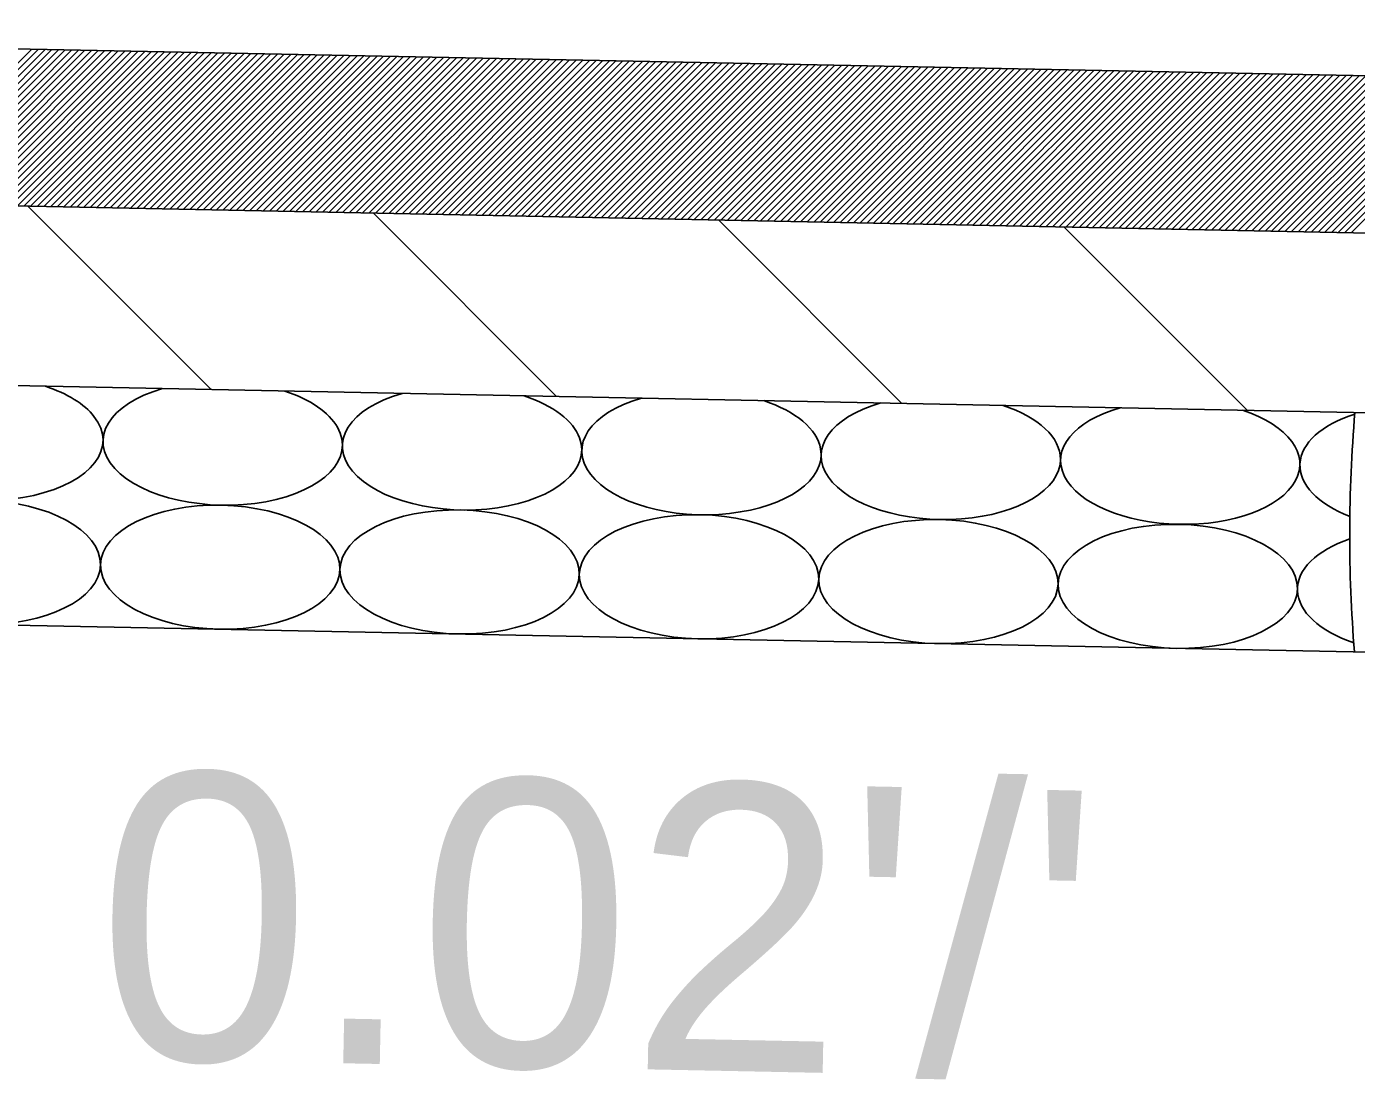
# Model space of a CAD drawing. Extents: x 2263886 to 2266026, y -3122850 to -3121850.
# Drawn here: x 2265612.944 to 2265615.722, y -3122410.921 to -3122408.723 of the extents above; entities that cross this region are included whole.
import ezdxf

# ---------------------------------------------------------------- set-up
doc = ezdxf.new("R2010")
doc.units = 0
doc.layers.add('R_Border Prem', color=7, linetype='Continuous')

msp = doc.modelspace()

# ---------------------------------------------------------------- linework, layer by layer
at = {"layer": 'R_Border Prem'}
for p, q in [((2265617.5991, -3122408.8631), (2265610.5991, -3122408.7231)), ((2265612.6335, -3122409.092), (2265612.9553, -3122408.7702)), ((2265612.6474, -3122409.0922), (2265612.9692, -3122408.7705)), ((2265612.6613, -3122409.0925), (2265612.983, -3122408.7707)), ((2265612.6751, -3122409.0928), (2265612.9969, -3122408.771)), ((2265612.689, -3122409.0931), (2265613.0108, -3122408.7713)), ((2265612.7028, -3122409.0934), (2265613.0246, -3122408.7716)), ((2265612.7167, -3122409.0936), (2265613.0385, -3122408.7718)), ((2265612.7306, -3122409.0939), (2265613.0524, -3122408.7721)), ((2265612.7444, -3122409.0942), (2265613.0662, -3122408.7724)), ((2265612.7583, -3122409.0945), (2265613.0801, -3122408.7727)), ((2265612.7722, -3122409.0947), (2265613.094, -3122408.773)), ((2265612.786, -3122409.095), (2265613.1078, -3122408.7732)), ((2265612.7999, -3122409.0953), (2265613.1217, -3122408.7735)), ((2265612.8138, -3122409.0956), (2265613.1356, -3122408.7738)), ((2265612.8276, -3122409.0959), (2265613.1494, -3122408.7741)), ((2265612.8415, -3122409.0961), (2265613.1633, -3122408.7743)), ((2265612.8554, -3122409.0964), (2265613.1772, -3122408.7746)), ((2265612.8692, -3122409.0967), (2265613.191, -3122408.7749)), ((2265612.8831, -3122409.097), (2265613.2049, -3122408.7752)), ((2265612.897, -3122409.0972), (2265613.2187, -3122408.7754)), ((2265612.9108, -3122409.0975), (2265613.2326, -3122408.7757)), ((2265612.9247, -3122409.0978), (2265613.2465, -3122408.776)), ((2265612.9385, -3122409.0981), (2265613.2603, -3122408.7763)), ((2265612.9524, -3122409.0983), (2265613.2742, -3122408.7766)), ((2265612.9663, -3122409.0986), (2265613.2881, -3122408.7768)), ((2265612.9801, -3122409.0989), (2265613.3019, -3122408.7771)), ((2265612.994, -3122409.0992), (2265613.3158, -3122408.7774)), ((2265613.0079, -3122409.0995), (2265613.3297, -3122408.7777)), ((2265613.0217, -3122409.0997), (2265613.3435, -3122408.7779)), ((2265613.0356, -3122409.1), (2265613.3574, -3122408.7782)), ((2265613.0495, -3122409.1003), (2265613.3713, -3122408.7785)), ((2265613.0633, -3122409.1006), (2265613.3851, -3122408.7788)), ((2265613.0772, -3122409.1008), (2265613.399, -3122408.7791)), ((2265613.0911, -3122409.1011), (2265613.4129, -3122408.7793)), ((2265613.1049, -3122409.1014), (2265613.4267, -3122408.7796)), ((2265613.1188, -3122409.1017), (2265613.4406, -3122408.7799)), ((2265613.1327, -3122409.102), (2265613.4544, -3122408.7802)), ((2265613.1465, -3122409.1022), (2265613.4683, -3122408.7804)), ((2265613.1604, -3122409.1025), (2265613.4822, -3122408.7807)), ((2265613.1742, -3122409.1028), (2265613.496, -3122408.781)), ((2265613.1881, -3122409.1031), (2265613.5099, -3122408.7813)), ((2265613.202, -3122409.1033), (2265613.5238, -3122408.7815)), ((2265613.2158, -3122409.1036), (2265613.5376, -3122408.7818)), ((2265613.2297, -3122409.1039), (2265613.5515, -3122408.7821)), ((2265613.2436, -3122409.1042), (2265613.5654, -3122408.7824)), ((2265613.2574, -3122409.1044), (2265613.5792, -3122408.7827)), ((2265613.2713, -3122409.1047), (2265613.5931, -3122408.7829)), ((2265613.2852, -3122409.105), (2265613.607, -3122408.7832)), ((2265613.299, -3122409.1053), (2265613.6208, -3122408.7835)), ((2265613.3129, -3122409.1056), (2265613.6347, -3122408.7838)), ((2265613.3268, -3122409.1058), (2265613.6486, -3122408.784)), ((2265613.3406, -3122409.1061), (2265613.6624, -3122408.7843)), ((2265613.3545, -3122409.1064), (2265613.6763, -3122408.7846)), ((2265613.3684, -3122409.1067), (2265613.6901, -3122408.7849)), ((2265613.3822, -3122409.1069), (2265613.704, -3122408.7852)), ((2265613.3961, -3122409.1072), (2265613.7179, -3122408.7854)), ((2265613.41, -3122409.1075), (2265613.7317, -3122408.7857)), ((2265613.4238, -3122409.1078), (2265613.7456, -3122408.786)), ((2265613.4377, -3122409.1081), (2265613.7595, -3122408.7863)), ((2265613.4515, -3122409.1083), (2265613.7733, -3122408.7865)), ((2265613.4654, -3122409.1086), (2265613.7872, -3122408.7868)), ((2265613.4793, -3122409.1089), (2265613.8011, -3122408.7871)), ((2265613.4931, -3122409.1092), (2265613.8149, -3122408.7874)), ((2265613.507, -3122409.1094), (2265613.8288, -3122408.7876)), ((2265613.5209, -3122409.1097), (2265613.8427, -3122408.7879)), ((2265613.5347, -3122409.11), (2265613.8565, -3122408.7882)), ((2265613.5486, -3122409.1103), (2265613.8704, -3122408.7885)), ((2265613.5625, -3122409.1105), (2265613.8843, -3122408.7888)), ((2265613.5763, -3122409.1108), (2265613.8981, -3122408.789)), ((2265613.5902, -3122409.1111), (2265613.912, -3122408.7893)), ((2265613.6041, -3122409.1114), (2265613.9259, -3122408.7896)), ((2265613.6179, -3122409.1117), (2265613.9397, -3122408.7899)), ((2265613.6318, -3122409.1119), (2265613.9536, -3122408.7901)), ((2265613.6457, -3122409.1122), (2265613.9674, -3122408.7904)), ((2265613.6595, -3122409.1125), (2265613.9813, -3122408.7907)), ((2265613.6734, -3122409.1128), (2265613.9952, -3122408.791)), ((2265613.6872, -3122409.113), (2265614.009, -3122408.7913)), ((2265613.7011, -3122409.1133), (2265614.0229, -3122408.7915)), ((2265613.715, -3122409.1136), (2265614.0368, -3122408.7918)), ((2265613.7288, -3122409.1139), (2265614.0506, -3122408.7921)), ((2265613.7427, -3122409.1142), (2265614.0645, -3122408.7924)), ((2265613.7566, -3122409.1144), (2265614.0784, -3122408.7926)), ((2265613.7704, -3122409.1147), (2265614.0922, -3122408.7929)), ((2265613.7843, -3122409.115), (2265614.1061, -3122408.7932)), ((2265613.7982, -3122409.1153), (2265614.12, -3122408.7935)), ((2265613.812, -3122409.1155), (2265614.1338, -3122408.7937)), ((2265613.8259, -3122409.1158), (2265614.1477, -3122408.794)), ((2265613.8398, -3122409.1161), (2265614.1616, -3122408.7943)), ((2265613.8536, -3122409.1164), (2265614.1754, -3122408.7946)), ((2265613.8675, -3122409.1167), (2265614.1893, -3122408.7949)), ((2265613.8814, -3122409.1169), (2265614.2031, -3122408.7951)), ((2265613.8952, -3122409.1172), (2265614.217, -3122408.7954)), ((2265613.9091, -3122409.1175), (2265614.2309, -3122408.7957)), ((2265613.923, -3122409.1178), (2265614.2447, -3122408.796)), ((2265613.9368, -3122409.118), (2265614.2586, -3122408.7962)), ((2265613.9507, -3122409.1183), (2265614.2725, -3122408.7965)), ((2265613.9645, -3122409.1186), (2265614.2863, -3122408.7968)), ((2265613.9784, -3122409.1189), (2265614.3002, -3122408.7971)), ((2265613.9923, -3122409.1191), (2265614.3141, -3122408.7974)), ((2265614.0061, -3122409.1194), (2265614.3279, -3122408.7976)), ((2265614.02, -3122409.1197), (2265614.3418, -3122408.7979)), ((2265614.0339, -3122409.12), (2265614.3557, -3122408.7982)), ((2265614.0477, -3122409.1203), (2265614.3695, -3122408.7985)), ((2265614.0616, -3122409.1205), (2265614.3834, -3122408.7987)), ((2265614.0755, -3122409.1208), (2265614.3973, -3122408.799)), ((2265614.0893, -3122409.1211), (2265614.4111, -3122408.7993)), ((2265614.1032, -3122409.1214), (2265614.425, -3122408.7996)), ((2265614.1171, -3122409.1216), (2265614.4389, -3122408.7998)), ((2265614.1309, -3122409.1219), (2265614.4527, -3122408.8001)), ((2265614.1448, -3122409.1222), (2265614.4666, -3122408.8004)), ((2265614.1587, -3122409.1225), (2265614.4804, -3122408.8007)), ((2265614.1725, -3122409.1228), (2265614.4943, -3122408.801)), ((2265614.1864, -3122409.123), (2265614.5082, -3122408.8012)), ((2265614.2002, -3122409.1233), (2265614.522, -3122408.8015)), ((2265614.2141, -3122409.1236), (2265614.5359, -3122408.8018)), ((2265614.228, -3122409.1239), (2265614.5498, -3122408.8021)), ((2265614.2418, -3122409.1241), (2265614.5636, -3122408.8023)), ((2265614.2557, -3122409.1244), (2265614.5775, -3122408.8026)), ((2265614.2696, -3122409.1247), (2265614.5914, -3122408.8029)), ((2265614.2834, -3122409.125), (2265614.6052, -3122408.8032)), ((2265614.2973, -3122409.1252), (2265614.6191, -3122408.8035)), ((2265614.3112, -3122409.1255), (2265614.633, -3122408.8037)), ((2265614.325, -3122409.1258), (2265614.6468, -3122408.804)), ((2265614.3389, -3122409.1261), (2265614.6607, -3122408.8043)), ((2265614.3528, -3122409.1264), (2265614.6746, -3122408.8046)), ((2265614.3666, -3122409.1266), (2265614.6884, -3122408.8048)), ((2265614.3805, -3122409.1269), (2265614.7023, -3122408.8051)), ((2265614.3944, -3122409.1272), (2265614.7161, -3122408.8054)), ((2265614.4082, -3122409.1275), (2265614.73, -3122408.8057)), ((2265614.4221, -3122409.1277), (2265614.7439, -3122408.806)), ((2265614.436, -3122409.128), (2265614.7577, -3122408.8062)), ((2265614.4498, -3122409.1283), (2265614.7716, -3122408.8065)), ((2265614.4637, -3122409.1286), (2265614.7855, -3122408.8068)), ((2265614.4775, -3122409.1289), (2265614.7993, -3122408.8071)), ((2265614.4914, -3122409.1291), (2265614.8132, -3122408.8073)), ((2265614.5053, -3122409.1294), (2265614.8271, -3122408.8076)), ((2265614.5191, -3122409.1297), (2265614.8409, -3122408.8079)), ((2265614.533, -3122409.13), (2265614.8548, -3122408.8082)), ((2265614.5469, -3122409.1302), (2265614.8687, -3122408.8084)), ((2265614.5607, -3122409.1305), (2265614.8825, -3122408.8087)), ((2265614.5746, -3122409.1308), (2265614.8964, -3122408.809)), ((2265614.5885, -3122409.1311), (2265614.9103, -3122408.8093)), ((2265614.6023, -3122409.1313), (2265614.9241, -3122408.8096)), ((2265614.6162, -3122409.1316), (2265614.938, -3122408.8098)), ((2265614.6301, -3122409.1319), (2265614.9519, -3122408.8101)), ((2265614.6439, -3122409.1322), (2265614.9657, -3122408.8104)), ((2265614.6578, -3122409.1325), (2265614.9796, -3122408.8107)), ((2265614.6717, -3122409.1327), (2265614.9934, -3122408.8109)), ((2265614.6855, -3122409.133), (2265615.0073, -3122408.8112)), ((2265614.6994, -3122409.1333), (2265615.0212, -3122408.8115)), ((2265614.7132, -3122409.1336), (2265615.035, -3122408.8118)), ((2265614.7271, -3122409.1338), (2265615.0489, -3122408.8121)), ((2265614.741, -3122409.1341), (2265615.0628, -3122408.8123)), ((2265614.7548, -3122409.1344), (2265615.0766, -3122408.8126)), ((2265614.7687, -3122409.1347), (2265615.0905, -3122408.8129)), ((2265614.7826, -3122409.135), (2265615.1044, -3122408.8132)), ((2265614.7964, -3122409.1352), (2265615.1182, -3122408.8134)), ((2265614.8103, -3122409.1355), (2265615.1321, -3122408.8137)), ((2265614.8242, -3122409.1358), (2265615.146, -3122408.814)), ((2265614.838, -3122409.1361), (2265615.1598, -3122408.8143)), ((2265614.8519, -3122409.1363), (2265615.1737, -3122408.8145)), ((2265614.8658, -3122409.1366), (2265615.1876, -3122408.8148)), ((2265614.8796, -3122409.1369), (2265615.2014, -3122408.8151)), ((2265614.8935, -3122409.1372), (2265615.2153, -3122408.8154)), ((2265614.9074, -3122409.1374), (2265615.2291, -3122408.8157)), ((2265614.9212, -3122409.1377), (2265615.243, -3122408.8159)), ((2265614.9351, -3122409.138), (2265615.2569, -3122408.8162)), ((2265614.9489, -3122409.1383), (2265615.2707, -3122408.8165)), ((2265614.9628, -3122409.1386), (2265615.2846, -3122408.8168)), ((2265614.9767, -3122409.1388), (2265615.2985, -3122408.817)), ((2265614.9905, -3122409.1391), (2265615.3123, -3122408.8173)), ((2265615.0044, -3122409.1394), (2265615.3262, -3122408.8176)), ((2265615.0183, -3122409.1397), (2265615.3401, -3122408.8179)), ((2265615.0321, -3122409.1399), (2265615.3539, -3122408.8182)), ((2265615.046, -3122409.1402), (2265615.3678, -3122408.8184)), ((2265615.0599, -3122409.1405), (2265615.3817, -3122408.8187)), ((2265615.0737, -3122409.1408), (2265615.3955, -3122408.819)), ((2265615.0876, -3122409.1411), (2265615.4094, -3122408.8193)), ((2265615.1015, -3122409.1413), (2265615.4233, -3122408.8195)), ((2265615.1153, -3122409.1416), (2265615.4371, -3122408.8198)), ((2265615.1292, -3122409.1419), (2265615.451, -3122408.8201)), ((2265615.1431, -3122409.1422), (2265615.4648, -3122408.8204)), ((2265615.1569, -3122409.1424), (2265615.4787, -3122408.8206)), ((2265615.1708, -3122409.1427), (2265615.4926, -3122408.8209)), ((2265615.1847, -3122409.143), (2265615.5064, -3122408.8212)), ((2265615.1985, -3122409.1433), (2265615.5203, -3122408.8215)), ((2265615.2124, -3122409.1435), (2265615.5342, -3122408.8218)), ((2265615.2262, -3122409.1438), (2265615.548, -3122408.822)), ((2265615.2401, -3122409.1441), (2265615.5619, -3122408.8223)), ((2265615.254, -3122409.1444), (2265615.5758, -3122408.8226)), ((2265615.2678, -3122409.1447), (2265615.5896, -3122408.8229)), ((2265615.2817, -3122409.1449), (2265615.6035, -3122408.8231)), ((2265615.2956, -3122409.1452), (2265615.6174, -3122408.8234)), ((2265615.3094, -3122409.1455), (2265615.6312, -3122408.8237)), ((2265615.3233, -3122409.1458), (2265615.6451, -3122408.824)), ((2265615.3372, -3122409.146), (2265615.659, -3122408.8243)), ((2265615.351, -3122409.1463), (2265615.6728, -3122408.8245)), ((2265615.3649, -3122409.1466), (2265615.6867, -3122408.8248)), ((2265615.3788, -3122409.1469), (2265615.7006, -3122408.8251)), ((2265615.3926, -3122409.1472), (2265615.7144, -3122408.8254)), ((2265615.4065, -3122409.1474), (2265615.7283, -3122408.8256)), ((2265615.4204, -3122409.1477), (2265615.7421, -3122408.8259)), ((2265615.4342, -3122409.148), (2265615.756, -3122408.8262)), ((2265615.4481, -3122409.1483), (2265615.7699, -3122408.8265)), ((2265615.4619, -3122409.1485), (2265615.7837, -3122408.8267)), ((2265615.4758, -3122409.1488), (2265615.7976, -3122408.827)), ((2265615.4897, -3122409.1491), (2265615.8115, -3122408.8273)), ((2265615.5035, -3122409.1494), (2265615.8253, -3122408.8276)), ((2265615.5174, -3122409.1496), (2265615.8392, -3122408.8279)), ((2265615.5313, -3122409.1499), (2265615.8531, -3122408.8281)), ((2265615.5451, -3122409.1502), (2265615.8669, -3122408.8284)), ((2265615.559, -3122409.1505), (2265615.8808, -3122408.8287)), ((2265615.5729, -3122409.1508), (2265615.8947, -3122408.829)), ((2265615.5867, -3122409.151), (2265615.9085, -3122408.8292)), ((2265615.6006, -3122409.1513), (2265615.9224, -3122408.8295)), ((2265615.6145, -3122409.1516), (2265615.9363, -3122408.8298)), ((2265615.6283, -3122409.1519), (2265615.9501, -3122408.8301)), ((2265615.6422, -3122409.1521), (2265615.964, -3122408.8304)), ((2265615.6561, -3122409.1524), (2265615.9778, -3122408.8306)), ((2265615.6699, -3122409.1527), (2265615.9917, -3122408.8309)), ((2265615.6838, -3122409.153), (2265616.0056, -3122408.8312)), ((2265615.6977, -3122409.1533), (2265616.0194, -3122408.8315)), ((2265615.7115, -3122409.1535), (2265616.0333, -3122408.8317)), ((2265617.7649, -3122409.1946), (2265610.5957, -3122409.0512)), ((2265613.3298, -3122409.481), (2265612.947, -3122409.0982)), ((2265614.0513, -3122409.4954), (2265613.6686, -3122409.1127)), ((2265614.7728, -3122409.5098), (2265614.3901, -3122409.1271)), ((2265615.4944, -3122409.5243), (2265615.1116, -3122409.1415)), ((2265617.9543, -3122409.5735), (2265610.5957, -3122409.4263)), ((2265628.3091, -3122410.2806), (2265610.5957, -3122409.9263))]:
    msp.add_line(p, q, dxfattribs=at)
msp.add_arc((2265618.7082, -3122409.7843), 3, 175.1143, 184.6743, dxfattribs=at)
for centre, start_param, end_param in [((2265612.8538, -3122409.5828), 2.106954, 6.683836), ((2265612.8538, -3122409.5828), 0.400651, 1.034639), ((2265613.3539, -3122409.5928), 2.106954, 6.581666), ((2265613.3539, -3122409.5928), 0.29848, 1.034639), ((2265613.854, -3122409.6028), 2.106954, 6.483137), ((2265613.854, -3122409.6028), 0.199952, 1.034639), ((2265614.3541, -3122409.6128), 2.106954, 6.387008), ((2265614.3541, -3122409.6128), 0.103823, 1.034639), ((2265614.8541, -3122409.6228), 2.106954, 6.29227), ((2265614.8541, -3122409.6228), 0.009084, 1.034639), ((2265615.3542, -3122409.6328), 2.106954, 7.317824), ((2265615.8543, -3122409.6428), 2.153574, 4.102236), ((2265615.8491, -3122409.9018), 2.178729, 4.166022)]:
    msp.add_ellipse(centre, major_axis=(0.25, -0.005), ratio=0.517889, start_param=start_param, end_param=end_param, dxfattribs=at)
for centre in [(2265612.8486, -3122409.8418), (2265613.3487, -3122409.8518), (2265613.8488, -3122409.8618), (2265614.3489, -3122409.8718), (2265614.849, -3122409.8818), (2265615.349, -3122409.8918)]:
    msp.add_ellipse(centre, major_axis=(0.25, -0.005), ratio=0.517889, dxfattribs=at)

# ---------------------------------------------------------------- texts
msp.add_text("0.02'/'", height=0.6, rotation=358.8542, dxfattribs=at).set_placement((2265613.0863, -3122410.8772))

doc.saveas('drawing.dxf')
